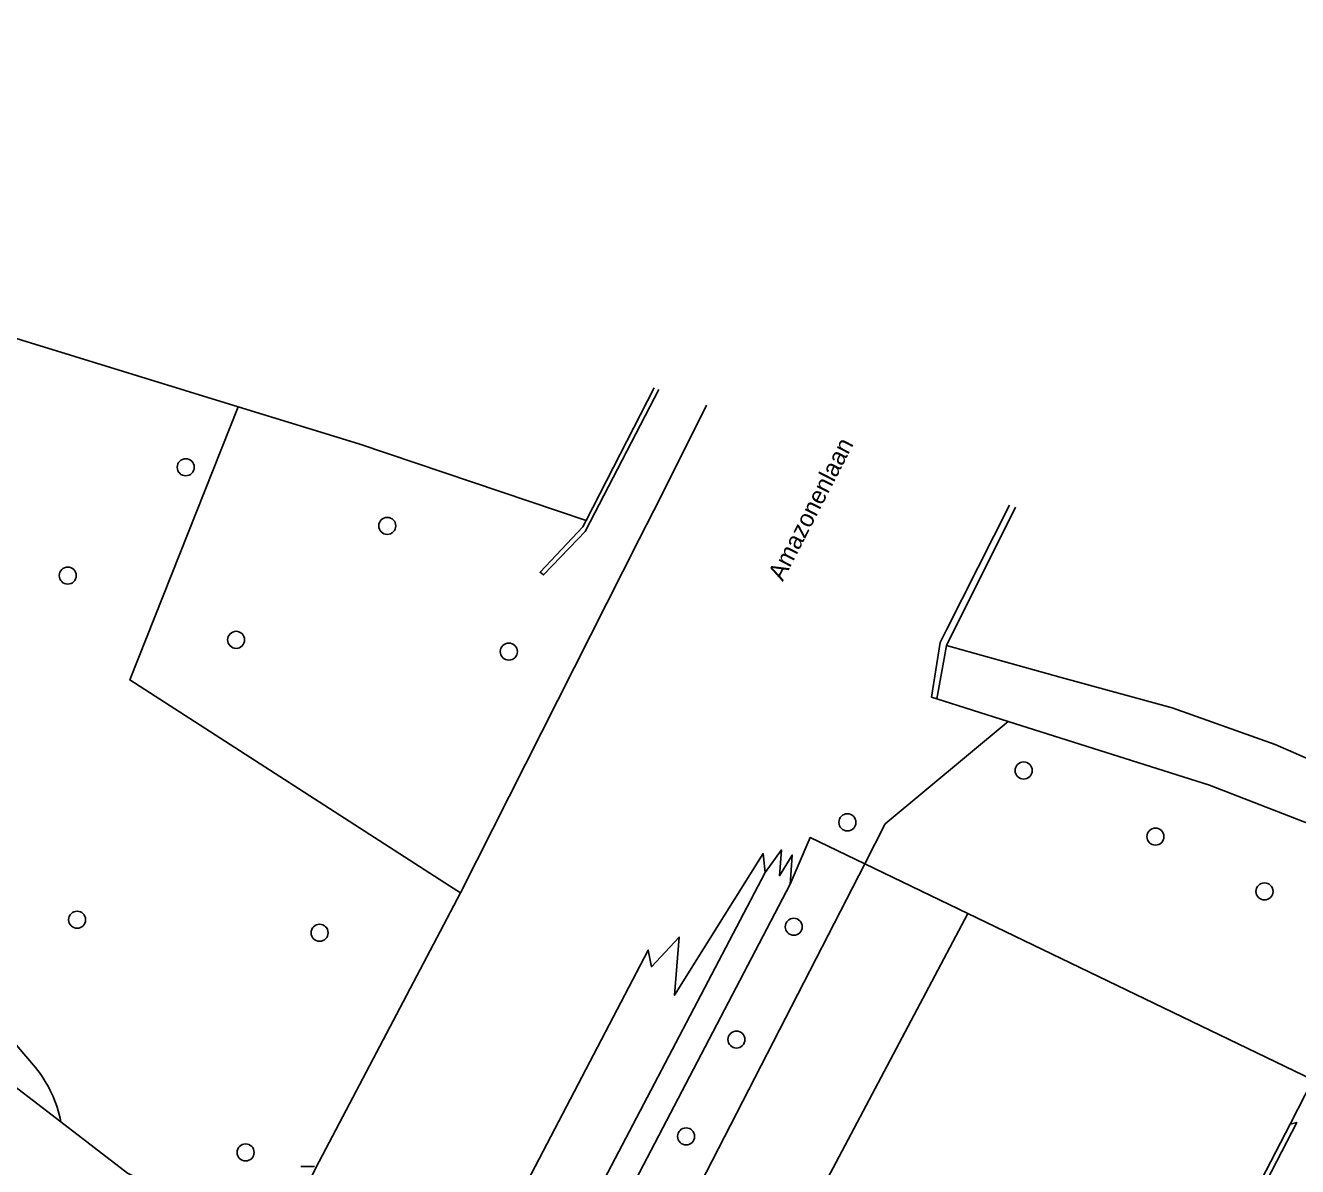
# Model space of a CAD drawing. Extents: x 161848 to 162726, y 385382 to 386521.
# Drawn here: x 162536.3 to 162609.3, y 385534.3 to 385599.8 of the extents above; entities that cross this region are included whole.
import ezdxf

# ---------------------------------------------------------------- set-up
doc = ezdxf.new("R2010")
doc.units = 0
for name, color, linetype in [('IMGEO_Boom', 7, 'Continuous'), ('IMGEO_Fietspad_gesloten', 7, 'Continuous'), ('IMGEO_Groenvoorziening', 7, 'Continuous'), ('IMGEO_Hek', 7, 'Continuous'), ('IMGEO_Loofbos', 7, 'Continuous'), ('IMGEO_Muur', 7, 'Continuous'), ('IMGEO_Openbare_ruimte_label', 7, 'Continuous'), ('IMGEO_Parkeervlak_gesloten', 7, 'Continuous'), ('IMGEO_Rijbaan_lokaal_open', 7, 'Continuous'), ('IMGEO_Terreindeel_zand', 7, 'Continuous'), ('IMGEO_Voetpad_halfverhard', 7, 'Continuous'), ('IMGEO_Voetpad_open', 7, 'Continuous'), ('IMGEO_Waterloop', 7, 'Continuous'), ('IMGEO_Wegwijzer', 7, 'Continuous')]:
    doc.layers.add(name, color=color, linetype=linetype)

msp = doc.modelspace()

# ---------------------------------------------------------------- linework, layer by layer
at = {"layer": 'IMGEO_Boom'}
for centre in [(162545.503, 385574.452), (162557.064, 385571.09), (162538.736, 385568.238), (162548.394, 385564.553), (162564.036, 385563.877), (162593.564, 385557.06), (162583.453, 385554.085), (162601.123, 385553.265), (162607.378, 385550.124), (162539.273, 385548.501), (162580.377, 385548.096), (162553.182, 385547.753), (162577.09, 385541.624), (162574.202, 385536.072), (162548.939, 385535.151)]:
    msp.add_circle(centre, 0.489, dxfattribs=at)
at = {"layer": 'IMGEO_Fietspad_gesloten'}
for points in [[(162556.467, 385516.741), (162562.199, 385527.947), (162572.036, 385546.761), (162572.215, 385545.805), (162573.803, 385547.505), (162573.531, 385544.171), (162578.614, 385552.297), (162578.739, 385551.202)], [(162578.739, 385551.202), (162559.885, 385515.266), (162538.332, 385472.709), (162530.701, 385457.591)]]:
    msp.add_lwpolyline(points, dxfattribs=at)
at = {"layer": 'IMGEO_Groenvoorziening'}
for points in [[(162548.505, 385577.924), (162542.29, 385562.253), (162560.63, 385550.448), (162561.257, 385550.045)], [(162575.381, 385578.011), (162572.767, 385572.804), (162571.519, 385570.337), (162561.257, 385550.045)], [(162580.168, 385550.533), (162581.319, 385553.22), (162584.448, 385551.708)], [(162564.157, 385512.203), (162584.448, 385551.708)], [(162561.257, 385550.045), (162553.164, 385534.631), (162550.849, 385530.067), (162550.631, 385529.653)]]:
    msp.add_lwpolyline(points, dxfattribs=at)
at = {"layer": 'IMGEO_Hek'}
for points in [[(162584.448, 385551.708), (162585.623, 385553.995)], [(162564.157, 385512.203), (162584.448, 385551.708)]]:
    msp.add_lwpolyline(points, dxfattribs=at)
at = {"layer": 'IMGEO_Loofbos'}
for points in [[(162584.448, 385551.708), (162585.623, 385553.995), (162592.684, 385559.869)], [(162665.236, 385524.391), (162660.776, 385526.822), (162618.406, 385550.718), (162604.223, 385556.216), (162592.684, 385559.869)], [(162584.448, 385551.708), (162590.354, 385548.854)]]:
    msp.add_lwpolyline(points, dxfattribs=at)
at = {"layer": 'IMGEO_Muur'}
for points in [[(162568.469, 385571.393), (162568.283, 385571.032), (162565.826, 385568.432), (162566.019, 385568.277), (162568, 385570.334), (162568.412, 385570.762), (162568.699, 385571.314), (162572.645, 385578.914)], [(162568.469, 385571.393), (162572.379, 385579.002)], [(162588.588, 385561.166), (162588.278, 385561.266), (162588.773, 385564.395), (162589.146, 385565.135), (162592.749, 385572.279), (162592.749, 385572.279)], [(162589.138, 385564.233), (162593.099, 385572.164)], [(162588.588, 385561.166), (162588.967, 385563.281), (162589.138, 385564.233)]]:
    msp.add_lwpolyline(points, dxfattribs=at)
at = {"layer": 'IMGEO_Parkeervlak_gesloten'}
for points in [[(162590.354, 385548.854), (162569.622, 385509.67), (162569.471, 385509.373)], [(162590.354, 385548.854), (162610.157, 385539.315)], [(162608.843, 385536.777), (162610.157, 385539.315)]]:
    msp.add_lwpolyline(points, dxfattribs=at)
at = {"layer": 'IMGEO_Rijbaan_lokaal_open'}
for points in [[(162538.336, 385536.905), (162532.399, 385541.463)], [(162550.631, 385529.653), (162542.165, 385533.965), (162538.336, 385536.905)]]:
    msp.add_lwpolyline(points, dxfattribs=at)
at = {"layer": 'IMGEO_Terreindeel_zand'}
msp.add_lwpolyline([(162592.684, 385559.869), (162588.588, 385561.166)], dxfattribs=at)
at = {"layer": 'IMGEO_Voetpad_halfverhard'}
msp.add_lwpolyline([(162536.879, 385540.025), (162523.023, 385556.247)], dxfattribs=at)
msp.add_arc((162531.451, 385535.59), 7.01, 10.81336, 39.25058, dxfattribs=at)
at = {"layer": 'IMGEO_Voetpad_open'}
for points in [[(162578.739, 385551.202), (162579.681, 385552.499), (162579.567, 385551.024), (162580.293, 385552.204), (162580.207, 385551.059), (162580.168, 385550.533)], [(162538.087, 385467.355), (162538.11, 385467.42), (162537.625, 385467.649), (162539.455, 385471.324), (162561.333, 385514.5), (162580.168, 385550.533)], [(162567.423, 385455.972), (162590.174, 385500), (162609.229, 385536.874), (162608.843, 385536.777)], [(162567.126, 385455.834), (162590.402, 385501.158), (162608.843, 385536.777)]]:
    msp.add_lwpolyline(points, dxfattribs=at)
at = {"layer": 'IMGEO_Waterloop'}
for points in [[(162479.406, 385599.797), (162500, 385593.238), (162536.104, 385581.739), (162548.505, 385577.924)], [(162548.505, 385577.924), (162555.426, 385575.795), (162568.469, 385571.393)], [(162589.138, 385564.233), (162595.716, 385562.392), (162602.091, 385560.661), (162607.984, 385558.548), (162614.607, 385555.659), (162624.415, 385550.742), (162648.732, 385537.372), (162666.646, 385527.209)]]:
    msp.add_lwpolyline(points, dxfattribs=at)
at = {"layer": 'IMGEO_Wegwijzer'}
for p, q in [((162552.096, 385534.341), (162552.886, 385534.341)), ((162552.886, 385534.341), (162552.096, 385534.341))]:
    msp.add_line(p, q, dxfattribs=at)

# ---------------------------------------------------------------- texts
at = {"layer": 'IMGEO_Openbare_ruimte_label'}
msp.add_text('Amazonenlaan', height=1, rotation=62.74313, dxfattribs=at).set_placement((162579.746, 385567.87))

doc.saveas('drawing.dxf')
